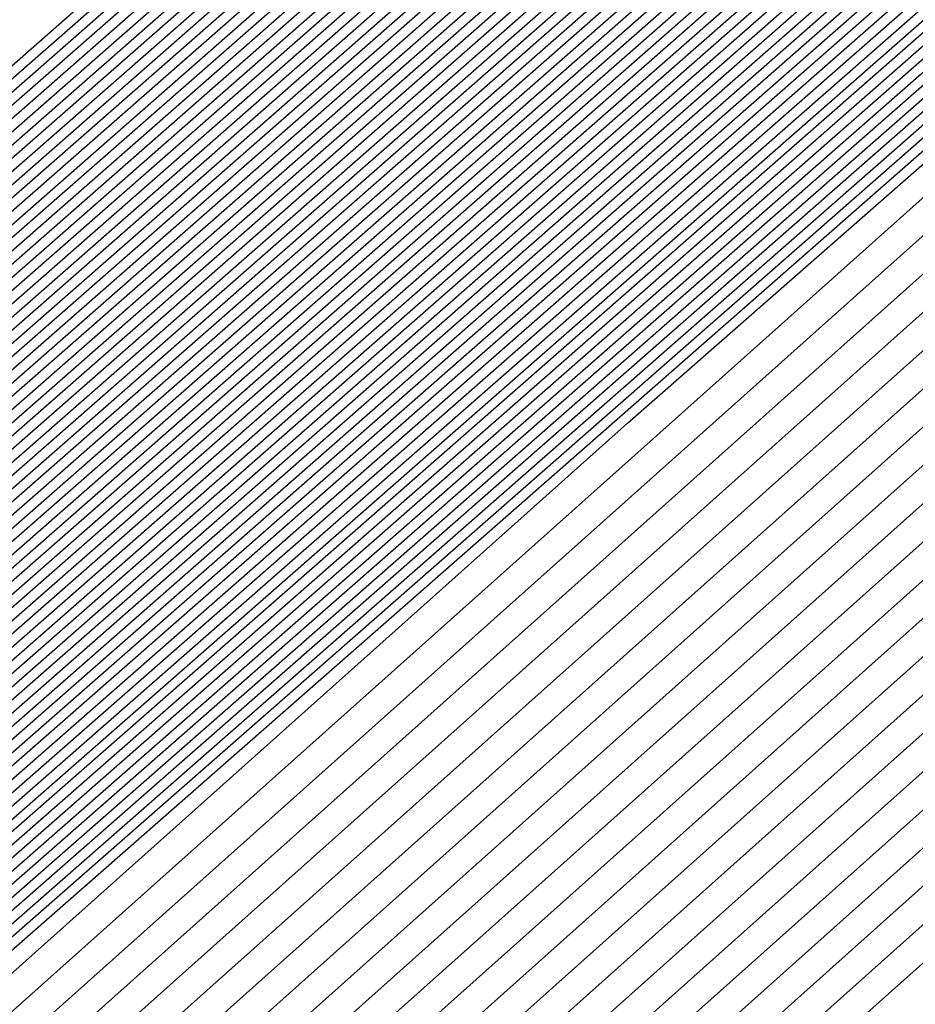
# Model space of a CAD drawing. Extents: x 3249832 to 3255657, y 13789405 to 13793316.
# Tile 916 of 1056: x 3253211.2567 to 3253211.3234, y 13791259.9511 to 13791260.0244. Entities that reach past the tile are written whole.
import ezdxf

# ---------------------------------------------------------------- set-up
doc = ezdxf.new("R2010")
doc.units = 0
doc.header["$LTSCALE"] = 100
doc.header["$MEASUREMENT"] = 0
for name, color, linetype in [('GRATIO_03231_CON', 1, 'CONTINUOUS'), ('GRATIO_0323_ICON', 1, 'CONTINUOUS'), ('TARGETS_EAST', 7, 'CONTINUOUS')]:
    doc.layers.add(name, color=color, linetype=linetype)

# ---------------------------------------------------------------- blocks, each defined once
blk = doc.blocks.new('Gratio_032316_contours')
at = {"layer": 'GRATIO_03231_CON', "color": 5, "linetype": 'Continuous', "flags": 128}
for points in [[(3253196.577061, 13791247.036147), (3253203.471051, 13791253.193803), (3253218.759506, 13791266.601258), (3253234.069714, 13791279.984133), (3253242.887716, 13791287.686623), (3253246.134624, 13791290.527313), (3253246.590308, 13791290.943375), (3253246.980833, 13791291.325315), (3253249.817023, 13791293.876967), (3253257.555891, 13791300.755497), (3253271.430682, 13791313.032305), (3253287.77957, 13791327.435736), (3253301.716954, 13791339.608371)], [(3253196.710569, 13791247.152543), (3253203.58621, 13791253.293811), (3253218.83398, 13791266.665582), (3253234.103448, 13791280.012829), (3253242.898008, 13791287.694797), (3253246.136358, 13791290.527838), (3253246.591022, 13791290.942579), (3253246.974128, 13791291.317211), (3253249.756224, 13791293.820178), (3253257.347461, 13791300.567486), (3253270.957567, 13791312.610093), (3253286.994572, 13791326.738755), (3253300.666077, 13791338.679176)], [(3253196.844077, 13791247.26894), (3253203.701371, 13791253.393818), (3253218.908454, 13791266.729905), (3253234.137183, 13791280.041526), (3253242.9083, 13791287.702971), (3253246.138093, 13791290.528363), (3253246.591735, 13791290.941783), (3253246.967422, 13791291.309107), (3253249.695424, 13791293.763388), (3253257.139032, 13791300.379476), (3253270.484453, 13791312.187881), (3253286.209573, 13791326.041774), (3253299.615201, 13791337.749981)], [(3253197.111093, 13791247.501735), (3253203.931691, 13791253.593836), (3253219.057401, 13791266.858547), (3253234.204654, 13791280.09892), (3253242.928884, 13791287.71932), (3253246.141561, 13791290.529414), (3253246.593162, 13791290.940191), (3253246.954011, 13791291.292898), (3253249.573825, 13791293.649809), (3253256.722172, 13791300.003456), (3253269.538223, 13791311.34346), (3253284.63958, 13791324.647813), (3253297.513447, 13791335.891592)], [(3253197.244601, 13791247.618131), (3253204.046851, 13791253.693843), (3253219.131875, 13791266.92287), (3253234.238388, 13791280.127617), (3253242.939176, 13791287.727494), (3253246.143296, 13791290.529939), (3253246.593875, 13791290.939395), (3253246.947305, 13791291.284794), (3253249.513026, 13791293.59302), (3253256.513742, 13791299.815445), (3253269.065109, 13791310.92125), (3253283.854581, 13791323.950833), (3253296.46257, 13791334.962398)], [(3253197.378109, 13791247.734529), (3253204.162012, 13791253.793851), (3253219.206348, 13791266.987193), (3253234.272124, 13791280.156313), (3253242.949468, 13791287.735668), (3253246.14503, 13791290.530465), (3253246.594589, 13791290.9386), (3253246.940599, 13791291.27669), (3253249.452226, 13791293.53623), (3253256.305312, 13791299.627435), (3253268.591994, 13791310.499038), (3253283.069583, 13791323.253852), (3253295.411694, 13791334.033204)], [(3253197.511617, 13791247.850926), (3253204.277171, 13791253.893859), (3253219.280822, 13791267.051512), (3253234.305859, 13791280.18501), (3253242.95976, 13791287.743843), (3253246.146765, 13791290.53099), (3253246.595302, 13791290.937804), (3253246.933893, 13791291.268586), (3253249.391427, 13791293.479441), (3253256.096882, 13791299.439425), (3253268.118879, 13791310.076826), (3253282.284588, 13791322.55687), (3253294.360818, 13791333.104009)], [(3253197.778633, 13791248.083719), (3253204.507492, 13791254.093876), (3253219.429769, 13791267.180159), (3253234.373329, 13791280.242404), (3253242.980343, 13791287.760191), (3253246.150233, 13791290.532041), (3253246.596729, 13791290.936212), (3253246.920482, 13791291.252377), (3253249.269828, 13791293.365862), (3253255.680023, 13791299.063404), (3253267.172648, 13791309.232405), (3253280.714591, 13791321.162909), (3253292.259064, 13791331.24562), (3253298.86322, 13791336.863506)], [(3253197.912141, 13791248.200117), (3253204.622651, 13791254.193883), (3253219.504243, 13791267.244478), (3253234.407064, 13791280.271101), (3253242.990635, 13791287.768365), (3253246.151968, 13791290.532566), (3253246.597442, 13791290.935416), (3253246.913776, 13791291.244273), (3253249.209028, 13791293.309072), (3253255.471593, 13791298.875394), (3253266.699533, 13791308.810193), (3253279.929596, 13791320.465926), (3253291.208188, 13791330.316426), (3253297.66843, 13791335.812021)], [(3253198.045649, 13791248.316514), (3253204.737812, 13791254.293891), (3253219.578716, 13791267.308801), (3253234.440798, 13791280.299798), (3253243.000927, 13791287.77654), (3253246.153702, 13791290.533091), (3253246.598156, 13791290.93462), (3253246.907071, 13791291.236168), (3253249.148229, 13791293.252283), (3253255.263163, 13791298.687384), (3253266.226419, 13791308.387983), (3253279.144597, 13791319.768946), (3253290.157311, 13791329.387232), (3253296.473639, 13791334.760535)], [(3253198.179157, 13791248.43291), (3253204.852971, 13791254.393901), (3253219.65319, 13791267.373124), (3253234.474533, 13791280.328495), (3253243.011219, 13791287.784714), (3253246.155437, 13791290.533616), (3253246.598869, 13791290.933824), (3253246.900365, 13791291.228064), (3253249.087429, 13791293.195493), (3253255.054733, 13791298.499374), (3253265.753304, 13791307.965772), (3253278.359599, 13791319.071965), (3253289.106434, 13791328.458038), (3253295.27885, 13791333.70905)], [(3253198.446173, 13791248.665705), (3253205.083292, 13791254.593916), (3253219.802137, 13791267.501766), (3253234.542003, 13791280.385889), (3253243.031803, 13791287.801062), (3253246.158905, 13791290.534667), (3253246.600296, 13791290.932232), (3253246.886954, 13791291.211856), (3253248.96583, 13791293.081914), (3253254.637874, 13791298.123353), (3253264.807075, 13791307.12135), (3253276.789604, 13791317.678004), (3253287.004681, 13791326.599649), (3253292.889269, 13791331.606079), (3253295.951331, 13791334.070942)], [(3253198.579681, 13791248.782102), (3253205.198453, 13791254.693924), (3253219.876611, 13791267.566089), (3253234.575738, 13791280.414585), (3253243.042095, 13791287.809237), (3253246.16064, 13791290.535192), (3253246.60101, 13791290.931436), (3253246.880248, 13791291.203751), (3253248.905031, 13791293.025125), (3253254.429444, 13791297.935343), (3253264.33396, 13791306.699138), (3253276.004607, 13791316.981023), (3253285.953804, 13791325.670454), (3253291.694479, 13791330.554594), (3253294.7416, 13791333.011419)], [(3253198.713189, 13791248.898498), (3253205.313612, 13791254.793933), (3253219.951085, 13791267.630412), (3253234.609474, 13791280.443283), (3253243.052387, 13791287.817411), (3253246.162374, 13791290.535718), (3253246.601723, 13791290.93064), (3253246.873542, 13791291.195647), (3253248.844232, 13791292.968335), (3253254.221014, 13791297.747333), (3253263.860844, 13791306.276928), (3253275.21961, 13791316.284043), (3253284.902928, 13791324.74126), (3253290.499689, 13791329.503109), (3253293.53187, 13791331.951897)], [(3253198.846697, 13791249.014895), (3253205.428774, 13791254.893941), (3253220.025558, 13791267.694732), (3253234.643209, 13791280.47198), (3253243.062679, 13791287.825585), (3253246.164109, 13791290.536243), (3253246.602436, 13791290.929844), (3253246.866836, 13791291.187543), (3253248.783432, 13791292.911546), (3253254.012584, 13791297.559322), (3253263.387729, 13791305.854716), (3253274.434612, 13791315.58706), (3253283.852051, 13791323.812065), (3253289.304899, 13791328.451623), (3253292.322139, 13791330.892375), (3253295.398785, 13791333.387147)], [(3253199.113713, 13791249.247691), (3253205.659094, 13791255.093956), (3253220.174506, 13791267.823378), (3253234.710679, 13791280.529373), (3253243.083262, 13791287.841934), (3253246.167577, 13791290.537293), (3253246.603863, 13791290.928252), (3253246.853425, 13791291.171334), (3253248.661833, 13791292.797967), (3253253.595725, 13791297.183302), (3253262.4415, 13791305.010294), (3253272.864616, 13791314.193099), (3253281.750298, 13791321.953677), (3253286.915319, 13791326.348653), (3253289.902678, 13791328.77333), (3253293.186926, 13791331.457682)], [(3253199.247221, 13791249.364086), (3253205.774253, 13791255.193966), (3253220.248979, 13791267.887697), (3253234.744414, 13791280.558071), (3253243.093554, 13791287.850108), (3253246.169312, 13791290.537819), (3253246.604577, 13791290.927456), (3253246.846719, 13791291.16323), (3253248.601034, 13791292.741177), (3253253.387295, 13791296.995292), (3253261.968385, 13791304.588083), (3253272.07962, 13791313.496119), (3253280.699421, 13791321.024482), (3253285.720529, 13791325.297167), (3253288.692948, 13791327.713808), (3253292.080997, 13791330.492949), (3253297.619173, 13791335.1971)], [(3253199.380729, 13791249.480484), (3253205.889415, 13791255.293974), (3253220.323453, 13791267.95202), (3253234.778148, 13791280.586767), (3253243.103846, 13791287.858282), (3253246.171046, 13791290.538344), (3253246.60529, 13791290.92666), (3253246.840014, 13791291.155126), (3253248.540234, 13791292.684388), (3253253.178865, 13791296.807282), (3253261.495269, 13791304.165872), (3253271.294621, 13791312.799138), (3253279.648544, 13791320.095288), (3253284.525739, 13791324.245682), (3253287.483217, 13791326.654286), (3253290.975067, 13791329.528217), (3253296.715246, 13791334.410219)], [(3253199.514237, 13791249.596881), (3253206.004574, 13791255.393981), (3253220.397926, 13791268.016343), (3253234.811884, 13791280.615464), (3253243.114138, 13791287.866456), (3253246.172781, 13791290.538869), (3253246.606003, 13791290.925864), (3253246.833308, 13791291.147021), (3253248.479435, 13791292.627598), (3253252.970435, 13791296.619271), (3253261.022155, 13791303.743661), (3253270.509624, 13791312.102158), (3253278.597668, 13791319.166094), (3253283.330949, 13791323.194197), (3253286.273487, 13791325.594763), (3253289.869138, 13791328.563484), (3253295.81132, 13791333.62334)], [(3253199.781252, 13791249.829674), (3253206.234894, 13791255.593998), (3253220.546874, 13791268.144986), (3253234.879353, 13791280.672858), (3253243.134722, 13791287.882805), (3253246.176249, 13791290.53992), (3253246.60743, 13791290.924272), (3253246.819896, 13791291.130813), (3253248.357836, 13791292.514019), (3253252.553575, 13791296.243251), (3253260.075926, 13791302.899239), (3253268.939629, 13791310.708195), (3253276.495915, 13791317.307705), (3253280.941369, 13791321.091226), (3253283.854026, 13791323.475719), (3253287.657279, 13791326.63402), (3253294.003467, 13791332.049579)], [(3253199.91476, 13791249.946072), (3253206.350054, 13791255.694006), (3253220.621347, 13791268.209309), (3253234.913089, 13791280.701555), (3253243.145014, 13791287.890979), (3253246.177984, 13791290.540445), (3253246.608144, 13791290.923477), (3253246.813191, 13791291.122709), (3253248.297036, 13791292.45723), (3253252.345146, 13791296.055241), (3253259.60281, 13791302.477028), (3253268.154633, 13791310.011214), (3253275.445038, 13791316.37851), (3253279.746579, 13791320.03974), (3253282.644295, 13791322.416197), (3253286.55135, 13791325.669287), (3253293.099541, 13791331.2627), (3253300.795214, 13791337.869235)], [(3253200.048268, 13791250.062469), (3253206.465215, 13791255.794014), (3253220.695821, 13791268.273632), (3253234.946824, 13791280.730252), (3253243.155306, 13791287.899153), (3253246.179718, 13791290.540971), (3253246.608857, 13791290.922681), (3253246.806485, 13791291.114604), (3253248.236237, 13791292.40044), (3253252.136716, 13791295.86723), (3253259.129695, 13791302.054816), (3253267.369634, 13791309.314234), (3253274.394161, 13791315.449316), (3253278.551789, 13791318.988255), (3253281.434565, 13791321.356674), (3253285.44542, 13791324.704555), (3253292.195614, 13791330.475819), (3253300.12972, 13791337.290156)], [(3253200.181776, 13791250.178867), (3253206.580374, 13791255.894021), (3253220.770295, 13791268.337951), (3253234.980558, 13791280.758949), (3253243.165597, 13791287.907327), (3253246.181453, 13791290.541496), (3253246.609571, 13791290.921885), (3253246.799779, 13791291.1065), (3253248.175437, 13791292.34365), (3253251.928286, 13791295.67922), (3253258.656581, 13791301.632605), (3253266.584637, 13791308.617253), (3253273.343284, 13791314.520121), (3253277.356999, 13791317.93677), (3253280.224834, 13791320.297152), (3253284.339491, 13791323.739822), (3253291.291688, 13791329.688939), (3253299.464229, 13791336.711079)], [(3253200.448792, 13791250.41166), (3253206.810695, 13791256.094039), (3253220.919242, 13791268.466597), (3253235.048029, 13791280.816343), (3253243.186181, 13791287.923676), (3253246.184922, 13791290.542546), (3253246.610997, 13791290.920293), (3253246.786368, 13791291.090291), (3253248.053838, 13791292.230072), (3253251.511426, 13791295.3032), (3253257.71035, 13791300.788183), (3253265.014642, 13791307.223292), (3253271.241531, 13791312.661733), (3253274.967419, 13791315.833799), (3253277.805373, 13791318.178108), (3253282.127631, 13791321.810358), (3253289.483835, 13791328.115179), (3253298.133244, 13791335.552923)], [(3253200.5823, 13791250.528057), (3253206.925856, 13791256.194046), (3253220.993715, 13791268.530917), (3253235.081764, 13791280.845039), (3253243.196473, 13791287.93185), (3253246.186656, 13791290.543072), (3253246.611711, 13791290.919497), (3253246.779662, 13791291.082187), (3253247.993039, 13791292.173282), (3253251.302996, 13791295.11519), (3253257.237236, 13791300.365972), (3253264.229644, 13791306.52631), (3253270.190655, 13791311.732538), (3253273.772629, 13791314.782314), (3253276.595643, 13791317.118585), (3253281.021702, 13791320.845625), (3253288.579908, 13791327.328299), (3253297.467752, 13791334.973846)], [(3253200.715808, 13791250.644455), (3253207.041015, 13791256.294056), (3253221.068189, 13791268.59524), (3253235.115498, 13791280.873737), (3253243.206765, 13791287.940024), (3253246.18839, 13791290.543597), (3253246.612424, 13791290.918701), (3253246.772956, 13791291.074083), (3253247.93224, 13791292.116492), (3253251.094567, 13791294.927179), (3253256.764121, 13791299.943761), (3253263.444647, 13791305.82933), (3253269.139778, 13791310.803344), (3253272.577839, 13791313.730828), (3253275.385912, 13791316.059063), (3253279.915773, 13791319.880893), (3253287.675982, 13791326.541418), (3253296.802261, 13791334.394769)], [(3253200.849316, 13791250.760851), (3253207.156176, 13791256.394064), (3253221.142663, 13791268.659563), (3253235.149234, 13791280.902434), (3253243.217057, 13791287.948199), (3253246.190125, 13791290.544122), (3253246.613138, 13791290.917905), (3253246.766251, 13791291.065979), (3253247.87144, 13791292.059703), (3253250.886137, 13791294.739169), (3253256.291006, 13791299.52155), (3253262.659648, 13791305.132348), (3253268.088901, 13791309.87415), (3253271.383048, 13791312.679343), (3253274.176182, 13791314.999541), (3253278.809843, 13791318.91616), (3253286.772056, 13791325.754539), (3253296.136767, 13791333.81569)], [(3253201.116332, 13791250.993646), (3253207.386497, 13791256.594079), (3253221.29161, 13791268.788205), (3253235.216703, 13791280.959827), (3253243.237641, 13791287.964547), (3253246.193594, 13791290.545173), (3253246.614564, 13791290.916313), (3253246.752839, 13791291.04977), (3253247.749841, 13791291.946124), (3253250.469277, 13791294.363148), (3253255.344776, 13791298.677128), (3253261.089654, 13791303.738387), (3253265.987148, 13791308.015761), (3253268.993468, 13791310.576372), (3253271.756721, 13791312.880496), (3253276.597984, 13791316.986696), (3253284.964203, 13791324.180778), (3253294.805784, 13791332.657536)], [(3253201.24984, 13791251.110043), (3253207.501656, 13791256.694088), (3253221.366084, 13791268.852528), (3253235.250439, 13791280.988525), (3253243.247933, 13791287.972721), (3253246.195328, 13791290.545698), (3253246.615278, 13791290.915517), (3253246.746134, 13791291.041666), (3253247.689042, 13791291.889334), (3253250.260847, 13791294.175138), (3253254.871662, 13791298.254917), (3253260.304656, 13791303.041406), (3253264.936271, 13791307.086566), (3253267.798678, 13791309.524887), (3253270.54699, 13791311.820974), (3253275.492055, 13791316.021963), (3253284.060277, 13791323.393899), (3253294.140291, 13791332.078457)], [(3253201.383348, 13791251.226439), (3253207.616817, 13791256.794096), (3253221.440557, 13791268.916851), (3253235.284174, 13791281.017221), (3253243.258224, 13791287.980896), (3253246.197062, 13791290.546223), (3253246.615991, 13791290.914721), (3253246.739428, 13791291.033562), (3253247.628242, 13791291.832545), (3253250.052417, 13791293.987128), (3253254.398546, 13791297.832706), (3253259.519659, 13791302.344425), (3253263.885395, 13791306.157372), (3253266.603888, 13791308.473402), (3253269.33726, 13791310.761452), (3253274.386125, 13791315.057231), (3253283.156349, 13791322.607018), (3253293.474799, 13791331.49938)], [(3253201.516856, 13791251.342836), (3253207.731977, 13791256.894104), (3253221.515031, 13791268.98117), (3253235.317908, 13791281.045918), (3253243.268516, 13791287.98907), (3253246.198797, 13791290.546749), (3253246.616705, 13791290.913925), (3253246.732722, 13791291.025457), (3253247.567443, 13791291.775755), (3253249.843988, 13791293.799118), (3253253.925432, 13791297.410495), (3253258.734661, 13791301.647445), (3253262.834518, 13791305.228178), (3253265.409098, 13791307.421916), (3253268.127529, 13791309.701929), (3253273.280196, 13791314.092498), (3253282.252423, 13791321.820138), (3253292.809306, 13791330.920303), (3253301.810882, 13791338.630682)], [(3253201.783872, 13791251.575631), (3253207.962297, 13791257.094121), (3253221.663978, 13791269.109817), (3253235.385379, 13791281.103312), (3253243.2891, 13791288.005418), (3253246.202266, 13791290.547799), (3253246.618132, 13791290.912333), (3253246.719311, 13791291.009249), (3253247.445844, 13791291.662176), (3253249.427128, 13791293.423097), (3253252.979202, 13791296.566073), (3253257.164667, 13791300.253483), (3253260.732765, 13791303.369789), (3253263.019518, 13791305.318945), (3253265.708069, 13791307.582885), (3253271.068337, 13791312.163033), (3253280.44457, 13791320.246378), (3253291.478323, 13791329.762148), (3253300.885471, 13791337.825133)], [(3253201.91738, 13791251.692027), (3253208.077456, 13791257.194129), (3253221.738452, 13791269.174136), (3253235.419113, 13791281.132009), (3253243.299392, 13791288.013593), (3253246.204, 13791290.548325), (3253246.618845, 13791290.911537), (3253246.712605, 13791291.001144), (3253247.385044, 13791291.605387), (3253249.218698, 13791293.235087), (3253252.506087, 13791296.143862), (3253256.379669, 13791299.556502), (3253259.681888, 13791302.440594), (3253261.824728, 13791304.26746), (3253264.498338, 13791306.523363), (3253269.962407, 13791311.198301), (3253279.540643, 13791319.459498), (3253290.812829, 13791329.183071), (3253300.422766, 13791337.422359)], [(3253202.050886, 13791251.808424), (3253208.192618, 13791257.294136), (3253221.812925, 13791269.238459), (3253235.452849, 13791281.160706), (3253243.309684, 13791288.021767), (3253246.205734, 13791290.54885), (3253246.619558, 13791290.910741), (3253246.705899, 13791290.99304), (3253247.324245, 13791291.548597), (3253249.010269, 13791293.047077), (3253252.032972, 13791295.72165), (3253255.594672, 13791298.859521), (3253258.631011, 13791301.5114), (3253260.629938, 13791303.215975), (3253263.288608, 13791305.46384), (3253268.856478, 13791310.233569), (3253278.636718, 13791318.672617), (3253290.147338, 13791328.603992), (3253299.96006, 13791337.019585)], [(3253222.189727, 13791268.956195), (3253208.471011, 13791257.206985), (3253202.184394, 13791251.924823), (3253202.184394, 13791251.924822), (3253208.307777, 13791257.394144), (3253221.887399, 13791269.302782)], [(3253222.336854, 13791269.086923), (3253208.700353, 13791257.408126), (3253202.451409, 13791252.157615), (3253202.45141, 13791252.157615), (3253208.538097, 13791257.594161), (3253222.036346, 13791269.431424)], [(3253222.410417, 13791269.152286), (3253208.815023, 13791257.508695), (3253202.584921, 13791252.274011), (3253202.584918, 13791252.274013), (3253208.653258, 13791257.694169), (3253222.11082, 13791269.495747)], [(3253222.483981, 13791269.217651), (3253208.92969, 13791257.609264), (3253202.718428, 13791252.390411), (3253202.718426, 13791252.39041), (3253208.768418, 13791257.794177), (3253222.185294, 13791269.560071)], [(3253222.557544, 13791269.283014), (3253209.044361, 13791257.709832), (3253202.851936, 13791252.506807), (3253202.851934, 13791252.506806), (3253208.883579, 13791257.894186), (3253222.259767, 13791269.62439)], [(3253222.704671, 13791269.413741), (3253209.273702, 13791257.91097), (3253203.118951, 13791252.739602), (3253203.11895, 13791252.739601), (3253209.113899, 13791258.094202), (3253222.408715, 13791269.753036)], [(3253222.778233, 13791269.479104), (3253209.388373, 13791258.011542), (3253203.252459, 13791252.855998), (3253203.252458, 13791252.855998), (3253209.229059, 13791258.194209), (3253222.483188, 13791269.817355)], [(3253222.851796, 13791269.544469), (3253209.503043, 13791258.112111), (3253203.385966, 13791252.972394), (3253203.385966, 13791252.972394), (3253209.34422, 13791258.294219), (3253222.557662, 13791269.881678)], [(3253222.92536, 13791269.609832), (3253209.617714, 13791258.21268), (3253203.519474, 13791253.08879), (3253203.519474, 13791253.088791), (3253209.459379, 13791258.394226), (3253222.632135, 13791269.946001)], [(3253294.555932, 13791331.784818), (3253282.651333, 13791321.302735), (3253268.603203, 13791309.014447), (3253256.633797, 13791298.600272), (3253249.913733, 13791292.816087), (3253247.407106, 13791290.719974), (3253247.026376, 13791290.445568), (3253246.628672, 13791290.097267), (3253243.849802, 13791287.662521), (3253236.270245, 13791281.099544), (3253223.072487, 13791269.740559), (3253209.847055, 13791258.413819), (3253203.786489, 13791253.321586), (3253203.78649, 13791253.321586), (3253209.689707, 13791258.594234), (3253222.78114, 13791270.074575), (3253235.891608, 13791281.53353), (3253243.79641, 13791288.432975), (3253249.048806, 13791292.998606), (3253256.146548, 13791299.147074), (3253268.135158, 13791309.529006), (3253282.251274, 13791321.730918), (3253294.279297, 13791332.073309)], [(3253294.303412, 13791331.566983), (3253282.46184, 13791321.140397), (3253268.488083, 13791308.917171), (3253256.582029, 13791298.558148), (3253249.897517, 13791292.804611), (3253247.40414, 13791290.719612), (3253247.02543, 13791290.446644), (3253246.629001, 13791290.099378), (3253243.858784, 13791287.672183), (3253236.302787, 13791281.129602), (3253223.14605, 13791269.805922), (3253209.961726, 13791258.514388), (3253203.919997, 13791253.437981), (3253203.919998, 13791253.437982), (3253209.804872, 13791258.694236), (3253222.855652, 13791270.138852), (3253235.925472, 13791281.562076), (3253243.805117, 13791288.439206), (3253249.036009, 13791292.985734), (3253256.097231, 13791299.102201), (3253268.022476, 13791309.42905), (3253282.06389, 13791321.566318), (3253294.028242, 13791331.853946)], [(3253294.050892, 13791331.349147), (3253282.272347, 13791320.978058), (3253268.372959, 13791308.819897), (3253256.53026, 13791298.516025), (3253249.8813, 13791292.793135), (3253247.401173, 13791290.719249), (3253247.024485, 13791290.447721), (3253246.629331, 13791290.101489), (3253243.867765, 13791287.681844), (3253236.335328, 13791281.15966), (3253223.219613, 13791269.871285), (3253210.076396, 13791258.614957), (3253204.053508, 13791253.554381), (3253204.053506, 13791253.554379), (3253209.920037, 13791258.79424), (3253222.930167, 13791270.20313), (3253235.959336, 13791281.590624), (3253243.813823, 13791288.445438), (3253249.023211, 13791292.972861), (3253256.047914, 13791299.057326), (3253267.909792, 13791309.329092), (3253281.876511, 13791321.401718), (3253293.777187, 13791331.634584)], [(3253293.798373, 13791331.131311), (3253282.082854, 13791320.815718), (3253268.257836, 13791308.722622), (3253256.478491, 13791298.473901), (3253249.865083, 13791292.781659), (3253247.398206, 13791290.718887), (3253247.023539, 13791290.448797), (3253246.629661, 13791290.1036), (3253243.876746, 13791287.691505), (3253236.367871, 13791281.189718), (3253223.293177, 13791269.93665), (3253210.191067, 13791258.715525), (3253204.187016, 13791253.670777), (3253204.187014, 13791253.670777), (3253210.035202, 13791258.894242), (3253223.004679, 13791270.267407), (3253235.993201, 13791281.619171), (3253243.82253, 13791288.45167), (3253249.010414, 13791292.959989), (3253255.998597, 13791299.012453), (3253267.79711, 13791309.229136), (3253281.689131, 13791321.237116), (3253293.526131, 13791331.41522)], [(3253281.703867, 13791320.491041), (3253268.027588, 13791308.528072), (3253256.374954, 13791298.389654), (3253249.83265, 13791292.758707), (3253247.392273, 13791290.718163), (3253247.021649, 13791290.45095), (3253246.63032, 13791290.107823), (3253243.894709, 13791287.710827), (3253236.432955, 13791281.249833), (3253223.440304, 13791270.067378), (3253210.420408, 13791258.916665), (3253204.454031, 13791253.903573), (3253204.45403, 13791253.90357), (3253210.265496, 13791259.094286), (3253223.15342, 13791270.396274), (3253236.059978, 13791281.677323), (3253243.494674, 13791288.169109), (3253246.236293, 13791290.558915), (3253246.630942, 13791290.897916), (3253246.976878, 13791291.192818), (3253249.380962, 13791293.27243), (3253255.902209, 13791298.921086), (3253267.57241, 13791309.028745), (3253281.314456, 13791320.907856)], [(3253281.514374, 13791320.328701), (3253267.912464, 13791308.430798), (3253256.323186, 13791298.34753), (3253249.816433, 13791292.747232), (3253247.389307, 13791290.7178), (3253247.020703, 13791290.452026), (3253246.63065, 13791290.109934), (3253243.90369, 13791287.720489), (3253236.465497, 13791281.279891), (3253223.513867, 13791270.132741), (3253210.535079, 13791259.017233), (3253204.587539, 13791254.019969), (3253204.587538, 13791254.019968), (3253210.380657, 13791259.194295), (3253223.22789, 13791270.460601), (3253236.093697, 13791281.706031), (3253243.504926, 13791288.177315), (3253246.237927, 13791290.559532), (3253246.631434, 13791290.897348), (3253246.975681, 13791291.190435), (3253249.366914, 13791293.25849), (3253255.852885, 13791298.876217), (3253267.459724, 13791308.928789), (3253281.127076, 13791320.743256)], [(3253281.324881, 13791320.166363), (3253267.797344, 13791308.333522), (3253256.271417, 13791298.305406), (3253249.800217, 13791292.735756), (3253247.38634, 13791290.717438), (3253247.019758, 13791290.453103), (3253246.630979, 13791290.112045), (3253243.912671, 13791287.73015), (3253236.498039, 13791281.309949), (3253223.587429, 13791270.198103), (3253210.64975, 13791259.117804), (3253204.721046, 13791254.136365), (3253204.721046, 13791254.136365), (3253210.495817, 13791259.294303), (3253223.302356, 13791270.524924), (3253236.127417, 13791281.734739), (3253243.515178, 13791288.185521), (3253246.239562, 13791290.56015), (3253246.631926, 13791290.896781), (3253246.974483, 13791291.188052), (3253249.352866, 13791293.24455), (3253255.803561, 13791298.831348), (3253267.347038, 13791308.828835), (3253280.939697, 13791320.578654)], [(3253281.135387, 13791320.004024), (3253267.68222, 13791308.236247), (3253256.219649, 13791298.263283), (3253249.784, 13791292.72428), (3253247.383374, 13791290.717076), (3253247.018812, 13791290.454179), (3253246.631309, 13791290.114156), (3253243.921652, 13791287.739811), (3253236.530581, 13791281.340006), (3253223.660992, 13791270.263468), (3253210.76442, 13791259.218373), (3253204.854554, 13791254.25276), (3253204.854554, 13791254.252763), (3253210.610976, 13791259.394313), (3253223.376826, 13791270.589251), (3253236.161137, 13791281.763447), (3253243.52543, 13791288.193726), (3253246.241196, 13791290.560768), (3253246.632418, 13791290.896213), (3253246.973286, 13791291.185668), (3253249.338818, 13791293.230609), (3253255.754237, 13791298.786479), (3253267.234354, 13791308.728879), (3253280.752313, 13791320.414054)], [(3253267.451973, 13791308.041697), (3253256.116111, 13791298.179035), (3253249.751567, 13791292.701328), (3253247.377441, 13791290.716351), (3253247.016922, 13791290.456332), (3253246.631968, 13791290.118378), (3253243.939615, 13791287.759133), (3253236.595665, 13791281.400121), (3253223.808119, 13791270.394196), (3253210.993761, 13791259.419512), (3253205.121569, 13791254.485556), (3253205.12157, 13791254.485556), (3253210.841294, 13791259.59433), (3253223.525766, 13791270.717901), (3253236.228576, 13791281.820863), (3253243.545933, 13791288.210138), (3253246.244464, 13791290.562004), (3253246.633402, 13791290.895078), (3253246.970892, 13791291.180901), (3253249.310721, 13791293.202729), (3253255.655588, 13791298.696741), (3253267.008982, 13791308.528971)], [(3253267.336849, 13791307.944423), (3253256.064342, 13791298.136912), (3253249.73535, 13791292.689852), (3253247.374474, 13791290.715989), (3253247.015976, 13791290.457408), (3253246.632298, 13791290.120489), (3253243.948596, 13791287.768794), (3253236.628207, 13791281.430179), (3253223.881683, 13791270.459559), (3253211.108432, 13791259.520081), (3253205.255077, 13791254.601952), (3253205.255078, 13791254.601953), (3253210.956454, 13791259.694338), (3253223.600232, 13791270.782228), (3253236.262295, 13791281.84957), (3253243.556185, 13791288.218343), (3253246.246098, 13791290.562622), (3253246.633894, 13791290.89451), (3253246.969694, 13791291.178518), (3253249.296673, 13791293.188789), (3253255.606265, 13791298.651872), (3253266.896298, 13791308.429015)], [(3253267.221725, 13791307.847149), (3253256.012575, 13791298.094788), (3253249.719134, 13791292.678376), (3253247.371507, 13791290.715627), (3253247.015031, 13791290.458484), (3253246.632628, 13791290.1226), (3253243.957577, 13791287.778456), (3253236.66075, 13791281.460237), (3253223.955246, 13791270.524922), (3253211.223103, 13791259.62065), (3253205.388584, 13791254.718352), (3253205.388586, 13791254.718351), (3253211.071615, 13791259.794345), (3253223.674701, 13791270.846551), (3253236.296016, 13791281.878279), (3253243.566437, 13791288.226549), (3253246.247732, 13791290.56324), (3253246.634385, 13791290.893942), (3253246.968497, 13791291.176134), (3253249.282624, 13791293.174848), (3253255.55694, 13791298.607003), (3253266.783612, 13791308.329061)], [(3253267.106605, 13791307.749872), (3253255.960806, 13791298.052664), (3253249.702917, 13791292.6669), (3253247.368541, 13791290.715265), (3253247.014086, 13791290.459561), (3253246.632957, 13791290.124712), (3253243.966559, 13791287.788117), (3253236.693292, 13791281.490295), (3253224.02881, 13791270.590287), (3253211.337773, 13791259.72122), (3253205.522092, 13791254.834748), (3253205.522094, 13791254.834746), (3253211.186774, 13791259.894355), (3253223.749171, 13791270.910878), (3253236.329735, 13791281.906987), (3253243.576689, 13791288.234755), (3253246.249366, 13791290.563858), (3253246.634877, 13791290.893375), (3253246.9673, 13791291.173751), (3253249.268576, 13791293.160908), (3253255.507616, 13791298.562134), (3253266.670926, 13791308.229105)], [(3253266.876357, 13791307.555324), (3253255.857268, 13791297.968417), (3253249.670483, 13791292.643948), (3253247.362608, 13791290.71454), (3253247.012195, 13791290.461714), (3253246.633616, 13791290.128934), (3253243.984521, 13791287.807439), (3253236.758376, 13791281.55041), (3253224.175936, 13791270.721014), (3253211.567115, 13791259.922358), (3253205.789111, 13791255.067539), (3253205.78911, 13791255.067541), (3253211.417093, 13791260.094372), (3253223.898111, 13791271.039528), (3253236.397174, 13791281.964402), (3253243.597192, 13791288.251166), (3253246.252634, 13791290.565094), (3253246.635861, 13791290.892239), (3253246.964905, 13791291.168984), (3253249.240479, 13791293.133027), (3253255.408968, 13791298.472396), (3253266.445556, 13791308.029197)], [(3253266.761233, 13791307.458048), (3253255.8055, 13791297.926293), (3253249.654267, 13791292.632473), (3253247.359641, 13791290.714178), (3253247.011249, 13791290.46279), (3253246.633946, 13791290.131045), (3253243.993502, 13791287.8171), (3253236.790918, 13791281.580467), (3253224.2495, 13791270.786377), (3253211.681785, 13791260.022928), (3253205.922618, 13791255.183939), (3253205.922618, 13791255.183939), (3253211.532252, 13791260.19438), (3253223.972577, 13791271.103855), (3253236.430893, 13791281.993111), (3253243.607444, 13791288.259371), (3253246.254268, 13791290.565712), (3253246.636353, 13791290.891671), (3253246.963708, 13791291.166601), (3253249.226431, 13791293.119087), (3253255.359643, 13791298.427527), (3253266.33287, 13791307.929241)], [(3253266.64611, 13791307.360774), (3253255.753731, 13791297.884169), (3253249.63805, 13791292.620997), (3253247.356675, 13791290.713816), (3253247.010304, 13791290.463866), (3253246.634276, 13791290.133156), (3253244.002484, 13791287.826761), (3253236.82346, 13791281.610525), (3253224.323063, 13791270.85174), (3253211.796456, 13791260.123497), (3253206.056126, 13791255.300335), (3253206.056126, 13791255.300335), (3253211.647411, 13791260.294389), (3253224.047047, 13791271.168178), (3253236.464614, 13791282.021819), (3253243.617696, 13791288.267577), (3253246.255902, 13791290.566329), (3253246.636845, 13791290.891104), (3253246.962511, 13791291.164217), (3253249.212383, 13791293.105147), (3253255.310319, 13791298.382658), (3253266.220186, 13791307.829287)], [(3253266.530986, 13791307.263499), (3253255.701962, 13791297.842046), (3253249.621834, 13791292.609521), (3253247.353708, 13791290.713453), (3253247.009359, 13791290.464943), (3253246.634605, 13791290.135267), (3253244.011465, 13791287.836423), (3253236.856002, 13791281.640583), (3253224.396627, 13791270.917105), (3253211.911126, 13791260.224066), (3253206.189634, 13791255.416731), (3253206.189634, 13791255.416732), (3253211.762573, 13791260.394397), (3253224.121517, 13791271.232505), (3253236.498333, 13791282.050527), (3253243.627948, 13791288.275783), (3253246.257536, 13791290.566947), (3253246.637337, 13791290.890536), (3253246.961314, 13791291.161834), (3253249.198335, 13791293.091206), (3253255.260994, 13791298.337789), (3253266.1075, 13791307.729333)], [(3253266.300742, 13791307.068949), (3253255.598426, 13791297.757798), (3253249.5894, 13791292.586569), (3253247.347775, 13791290.712729), (3253247.007468, 13791290.467095), (3253246.635265, 13791290.139489), (3253244.029427, 13791287.855745), (3253236.921086, 13791281.700698), (3253224.543752, 13791271.047831), (3253212.140468, 13791260.425205), (3253206.456649, 13791255.649527), (3253206.45665, 13791255.649527), (3253211.992891, 13791260.594414), (3253224.270456, 13791271.361155), (3253236.565772, 13791282.107943), (3253243.648451, 13791288.292194), (3253246.260804, 13791290.568183), (3253246.638321, 13791290.889401), (3253246.958919, 13791291.157067), (3253249.170238, 13791293.063326), (3253255.162346, 13791298.248051), (3253265.88213, 13791307.529423)], [(3253266.185618, 13791306.971675), (3253255.546657, 13791297.715675), (3253249.573183, 13791292.575093), (3253247.344808, 13791290.712367), (3253247.006522, 13791290.468172), (3253246.635594, 13791290.141601), (3253244.038409, 13791287.865406), (3253236.953628, 13791281.730756), (3253224.617315, 13791271.113195), (3253212.255138, 13791260.525774), (3253206.590156, 13791255.765923), (3253206.590158, 13791255.765923), (3253212.10805, 13791260.694424), (3253224.344922, 13791271.425478), (3253236.599492, 13791282.136651), (3253243.658703, 13791288.3004), (3253246.262438, 13791290.568801), (3253246.638812, 13791290.888833), (3253246.957722, 13791291.154684), (3253249.15619, 13791293.049385), (3253255.113022, 13791298.203182), (3253265.769445, 13791307.429467)], [(3253266.070494, 13791306.874399), (3253255.494888, 13791297.673551), (3253249.556967, 13791292.563617), (3253247.341842, 13791290.712004), (3253247.005577, 13791290.469248), (3253246.635924, 13791290.143712), (3253244.04739, 13791287.875067), (3253236.98617, 13791281.760814), (3253224.690879, 13791271.178558), (3253212.369809, 13791260.626345), (3253206.723664, 13791255.882318), (3253206.723666, 13791255.88232), (3253212.22321, 13791260.794431), (3253224.419392, 13791271.489805), (3253236.633212, 13791282.165358), (3253243.668955, 13791288.308605), (3253246.264072, 13791290.569419), (3253246.639304, 13791290.888265), (3253246.956524, 13791291.1523), (3253249.142141, 13791293.035445), (3253255.063697, 13791298.158313), (3253265.656759, 13791307.329513)], [(3253265.955372, 13791306.777124), (3253255.44312, 13791297.631427), (3253249.54075, 13791292.552141), (3253247.338875, 13791290.711642), (3253247.004632, 13791290.470325), (3253246.636254, 13791290.145823), (3253244.056371, 13791287.884728), (3253237.018712, 13791281.790872), (3253224.764442, 13791271.243923), (3253212.48448, 13791260.726913), (3253206.857172, 13791255.998718), (3253206.857174, 13791255.998718), (3253212.338369, 13791260.894441), (3253224.493862, 13791271.554128), (3253236.666931, 13791282.194066), (3253243.679207, 13791288.316811), (3253246.265706, 13791290.570037), (3253246.639796, 13791290.887697), (3253246.955327, 13791291.149917), (3253249.128093, 13791293.021505), (3253255.014373, 13791298.113444), (3253265.544075, 13791307.229559)], [(3253265.725125, 13791306.582574), (3253255.339583, 13791297.54718), (3253249.508317, 13791292.52919), (3253247.332942, 13791290.710918), (3253247.002741, 13791290.472477), (3253246.636913, 13791290.150045), (3253244.074334, 13791287.904051), (3253237.083796, 13791281.850986), (3253224.911569, 13791271.374649), (3253212.713817, 13791260.928053), (3253207.124191, 13791256.23151), (3253207.12419, 13791256.231511), (3253212.568689, 13791261.094458), (3253224.642801, 13791271.682782), (3253236.73437, 13791282.251483), (3253243.69971, 13791288.333222), (3253246.268975, 13791290.571273), (3253246.64078, 13791290.886562), (3253246.952933, 13791291.14515), (3253249.099997, 13791292.993624), (3253254.915725, 13791298.023706), (3253265.318703, 13791307.029649)], [(3253265.610003, 13791306.4853), (3253255.287814, 13791297.505056), (3253249.4921, 13791292.517714), (3253247.329976, 13791290.710555), (3253247.001795, 13791290.473554), (3253246.637243, 13791290.152156), (3253244.083315, 13791287.913712), (3253237.116338, 13791281.881044), (3253224.985132, 13791271.440014), (3253212.828488, 13791261.028621), (3253207.257698, 13791256.34791), (3253207.257698, 13791256.347908), (3253212.683849, 13791261.194466), (3253224.717267, 13791271.747105), (3253236.76809, 13791282.28019), (3253243.709962, 13791288.341428), (3253246.270609, 13791290.571891), (3253246.641272, 13791290.885994), (3253246.951735, 13791291.142767), (3253249.085948, 13791292.979684), (3253254.8664, 13791297.978837), (3253265.206019, 13791306.929695)], [(3253265.494879, 13791306.388026), (3253255.236046, 13791297.462932), (3253249.475884, 13791292.506238), (3253247.327009, 13791290.710193), (3253247.00085, 13791290.47463), (3253246.637572, 13791290.154267), (3253244.092296, 13791287.923373), (3253237.14888, 13791281.911102), (3253225.058696, 13791271.505377), (3253212.943158, 13791261.12919), (3253207.391206, 13791256.464306), (3253207.391205, 13791256.464306), (3253212.799008, 13791261.294475), (3253224.791737, 13791271.811432), (3253236.80181, 13791282.308898), (3253243.720214, 13791288.349633), (3253246.272243, 13791290.572509), (3253246.641764, 13791290.885427), (3253246.950538, 13791291.140383), (3253249.0719, 13791292.965744), (3253254.817076, 13791297.933968), (3253265.093333, 13791306.829739)], [(3253265.379755, 13791306.290749), (3253255.184277, 13791297.420809), (3253249.459667, 13791292.494762), (3253247.324043, 13791290.709831), (3253246.999905, 13791290.475706), (3253246.637902, 13791290.156378), (3253244.101277, 13791287.933034), (3253237.181422, 13791281.94116), (3253225.132259, 13791271.570741), (3253213.057829, 13791261.229761), (3253207.524713, 13791256.580702), (3253207.524713, 13791256.580701), (3253212.914167, 13791261.394483), (3253224.866207, 13791271.875755), (3253236.83553, 13791282.337607), (3253243.730466, 13791288.357839), (3253246.273877, 13791290.573126), (3253246.642256, 13791290.884859), (3253246.949341, 13791291.138), (3253249.057852, 13791292.951803), (3253254.767752, 13791297.889098), (3253264.980647, 13791306.729784)], [(3253265.149509, 13791306.096201), (3253255.08074, 13791297.336561), (3253249.427234, 13791292.47181), (3253247.31811, 13791290.709106), (3253246.998014, 13791290.477859), (3253246.638561, 13791290.160601), (3253244.11924, 13791287.952356), (3253237.246506, 13791282.001275), (3253225.279384, 13791271.701467), (3253213.28717, 13791261.430898), (3253207.791729, 13791256.813497), (3253207.791729, 13791256.813496), (3253213.144488, 13791261.5945), (3253225.015147, 13791272.004405), (3253236.902969, 13791282.395022), (3253243.750969, 13791288.37425), (3253246.277145, 13791290.574362), (3253246.643239, 13791290.883724), (3253246.946946, 13791291.133233), (3253249.029755, 13791292.923923), (3253254.669103, 13791297.799361), (3253264.755277, 13791306.529875)], [(3253265.034385, 13791305.998925), (3253255.028971, 13791297.294438), (3253249.411017, 13791292.460334), (3253247.315143, 13791290.708744), (3253246.997068, 13791290.478935), (3253246.638891, 13791290.162712), (3253244.128221, 13791287.962018), (3253237.279049, 13791282.031333), (3253225.352948, 13791271.766832), (3253213.401841, 13791261.531469), (3253207.925236, 13791256.929893), (3253207.925237, 13791256.929894), (3253213.259647, 13791261.694508), (3253225.089613, 13791272.068732), (3253236.936688, 13791282.42373), (3253243.761221, 13791288.382456), (3253246.278779, 13791290.57498), (3253246.643731, 13791290.883156), (3253246.945749, 13791291.130849), (3253249.015707, 13791292.909983), (3253254.619779, 13791297.754491), (3253264.642591, 13791306.42992)], [(3253264.919264, 13791305.901651), (3253254.977202, 13791297.252314), (3253249.3948, 13791292.448858), (3253247.312176, 13791290.708382), (3253246.996123, 13791290.480012), (3253246.639221, 13791290.164823), (3253244.137203, 13791287.971679), (3253237.311591, 13791282.06139), (3253225.426511, 13791271.832195), (3253213.516511, 13791261.632038), (3253208.058744, 13791257.046289), (3253208.058745, 13791257.04629), (3253213.374806, 13791261.794518), (3253225.164083, 13791272.133057), (3253236.970408, 13791282.452439), (3253243.771473, 13791288.390661), (3253246.280413, 13791290.575598), (3253246.644223, 13791290.882588), (3253246.944552, 13791291.128466), (3253249.001658, 13791292.896042), (3253254.570455, 13791297.709622), (3253264.529907, 13791306.329965)], [(3253264.80414, 13791305.804376), (3253254.925434, 13791297.21019), (3253249.378584, 13791292.437382), (3253247.30921, 13791290.70802), (3253246.995178, 13791290.481088), (3253246.63955, 13791290.166934), (3253244.146184, 13791287.98134), (3253237.344133, 13791282.091448), (3253225.500075, 13791271.89756), (3253213.631182, 13791261.732606), (3253208.192251, 13791257.162689), (3253208.192253, 13791257.162687), (3253213.489966, 13791261.894525), (3253225.238552, 13791272.197382), (3253237.004128, 13791282.481146), (3253243.781725, 13791288.398867), (3253246.282047, 13791290.576216), (3253246.644715, 13791290.88202), (3253246.943355, 13791291.126083), (3253248.98761, 13791292.882102), (3253254.521131, 13791297.664754), (3253264.417221, 13791306.230011)], [(3253264.573894, 13791305.609826), (3253254.821897, 13791297.125943), (3253249.34615, 13791292.414431), (3253247.303277, 13791290.707295), (3253246.993287, 13791290.483241), (3253246.640209, 13791290.171156), (3253244.164146, 13791288.000663), (3253237.409217, 13791282.151563), (3253225.647202, 13791272.028285), (3253213.860523, 13791261.933746), (3253208.459267, 13791257.395481), (3253208.459267, 13791257.395482), (3253213.720284, 13791262.094543), (3253225.387492, 13791272.326032), (3253237.071567, 13791282.538562), (3253243.802228, 13791288.415278), (3253246.285315, 13791290.577452), (3253246.645699, 13791290.880885), (3253246.94096, 13791291.121316), (3253248.959514, 13791292.854222), (3253254.422482, 13791297.575015), (3253264.191851, 13791306.030101)]]:
    blk.add_lwpolyline(points, dxfattribs=at)
at = {"layer": 'GRATIO_0323_ICON', "color": 7, "linetype": 'Continuous', "flags": 128}
for points in [[(3253196.977585, 13791247.385338), (3253203.81653, 13791253.493826), (3253218.982927, 13791266.794228), (3253234.170919, 13791280.070222), (3253242.918592, 13791287.711146), (3253246.139827, 13791290.528889), (3253246.592449, 13791290.940987), (3253246.960716, 13791291.301003), (3253249.634624, 13791293.706599), (3253256.930602, 13791300.191466), (3253270.011338, 13791311.765671), (3253285.424578, 13791325.344794), (3253298.564324, 13791336.820787)], [(3253197.645125, 13791247.967322), (3253204.392332, 13791253.993868), (3253219.355296, 13791267.115835), (3253234.339593, 13791280.213708), (3253242.970052, 13791287.752017), (3253246.148499, 13791290.531515), (3253246.596016, 13791290.937008), (3253246.927188, 13791291.260481), (3253249.330627, 13791293.422651), (3253255.888453, 13791299.251414), (3253267.645763, 13791309.654617), (3253281.499589, 13791321.859889), (3253293.30994, 13791332.174815)], [(3253198.312665, 13791248.549307), (3253204.968133, 13791254.493908), (3253219.727664, 13791267.437447), (3253234.508269, 13791280.357192), (3253243.021511, 13791287.792888), (3253246.157171, 13791290.534142), (3253246.599583, 13791290.933028), (3253246.893659, 13791291.21996), (3253249.02663, 13791293.138704), (3253254.846303, 13791298.311363), (3253265.28019, 13791307.54356), (3253277.574602, 13791318.374985), (3253288.055557, 13791327.528843), (3253294.084059, 13791332.657565)], [(3253198.980205, 13791249.131293), (3253205.543933, 13791254.993949), (3253220.100032, 13791267.759055), (3253234.676943, 13791280.500676), (3253243.07297, 13791287.833759), (3253246.165843, 13791290.536768), (3253246.60315, 13791290.929048), (3253246.860131, 13791291.179438), (3253248.722633, 13791292.854756), (3253253.804154, 13791297.371312), (3253262.914614, 13791305.432505), (3253273.649615, 13791314.89008), (3253282.801174, 13791322.882871), (3253288.110109, 13791327.400138), (3253291.112409, 13791329.832853), (3253294.292856, 13791332.422414)], [(3253199.647745, 13791249.713279), (3253206.119735, 13791255.493989), (3253220.4724, 13791268.080666), (3253234.845619, 13791280.644161), (3253243.12443, 13791287.87463), (3253246.174515, 13791290.539395), (3253246.606717, 13791290.925068), (3253246.826602, 13791291.138917), (3253248.418635, 13791292.570809), (3253252.762005, 13791296.431261), (3253260.54904, 13791303.321449), (3253269.724626, 13791311.405175), (3253277.546791, 13791318.236899), (3253282.136159, 13791322.142711), (3253285.063756, 13791324.535241), (3253288.763208, 13791327.598752), (3253294.907393, 13791332.836459)], [(3253200.315284, 13791250.295262), (3253206.695535, 13791255.994031), (3253220.844768, 13791268.402274), (3253235.014293, 13791280.787646), (3253243.175889, 13791287.915502), (3253246.183187, 13791290.542021), (3253246.610284, 13791290.921089), (3253246.793074, 13791291.098396), (3253248.114638, 13791292.286861), (3253251.719856, 13791295.49121), (3253258.183466, 13791301.210395), (3253265.799639, 13791307.920272), (3253272.292408, 13791313.590927), (3253276.162209, 13791316.885284), (3253279.015104, 13791319.23763), (3253283.233561, 13791322.77509), (3253290.387762, 13791328.902059), (3253298.798737, 13791336.132002)], [(3253200.982824, 13791250.877248), (3253207.271336, 13791256.494071), (3253221.217136, 13791268.723886), (3253235.182969, 13791280.93113), (3253243.227349, 13791287.956373), (3253246.191859, 13791290.544648), (3253246.613851, 13791290.917109), (3253246.759545, 13791291.057874), (3253247.810641, 13791292.002913), (3253250.677707, 13791294.551159), (3253255.817891, 13791299.099339), (3253261.874652, 13791304.435368), (3253267.038025, 13791308.944955), (3253270.188258, 13791311.627858), (3253272.966451, 13791313.940019), (3253277.703914, 13791317.951428), (3253285.868129, 13791324.967658), (3253295.471276, 13791333.236613)], [(3253201.650364, 13791251.459234), (3253207.847138, 13791256.994112), (3253221.589505, 13791269.045494), (3253235.351644, 13791281.074615), (3253243.278808, 13791287.997244), (3253246.200531, 13791290.547274), (3253246.617418, 13791290.913129), (3253246.726017, 13791291.017353), (3253247.506643, 13791291.718966), (3253249.635558, 13791293.611107), (3253253.452317, 13791296.988284), (3253257.949664, 13791300.950463), (3253261.783641, 13791304.298983), (3253264.214308, 13791306.370431), (3253266.917799, 13791308.642407), (3253272.174266, 13791313.127766), (3253281.348498, 13791321.033258), (3253292.143814, 13791330.341225), (3253301.348177, 13791338.227907)], [(3253222.263291, 13791269.021558), (3253208.585682, 13791257.307554), (3253202.317902, 13791252.041219), (3253202.317902, 13791252.041219), (3253208.422938, 13791257.494154), (3253221.961873, 13791269.367105)], [(3253222.631108, 13791269.348376), (3253209.159031, 13791257.810401), (3253202.985444, 13791252.623202), (3253202.985442, 13791252.623203), (3253208.998738, 13791257.994194), (3253222.334241, 13791269.688713)], [(3253294.808451, 13791332.002654), (3253282.840827, 13791321.465075), (3253268.718327, 13791309.111721), (3253256.685565, 13791298.642396), (3253249.92995, 13791292.827563), (3253247.410073, 13791290.720336), (3253247.027321, 13791290.444492), (3253246.628342, 13791290.095156), (3253243.840821, 13791287.65286), (3253236.237703, 13791281.069487), (3253222.998923, 13791269.675195), (3253209.732385, 13791258.313249), (3253203.652982, 13791253.20519), (3253203.652982, 13791253.205189), (3253209.574542, 13791258.494232), (3253222.706628, 13791270.010298), (3253235.857744, 13791281.504982), (3253243.787703, 13791288.426743), (3253249.061604, 13791293.011479), (3253256.195865, 13791299.191949), (3253268.247842, 13791309.628962), (3253282.438653, 13791321.895519), (3253294.530352, 13791332.292673)], [(3253281.89336, 13791320.65338), (3253268.142712, 13791308.625346), (3253256.426723, 13791298.431777), (3253249.848867, 13791292.770183), (3253247.39524, 13791290.718525), (3253247.022594, 13791290.449873), (3253246.62999, 13791290.105711), (3253243.885727, 13791287.701166), (3253236.400413, 13791281.219776), (3253223.36674, 13791270.002013), (3253210.305738, 13791258.816096), (3253204.320523, 13791253.787173), (3253204.320522, 13791253.787174), (3253210.150337, 13791258.994278), (3253223.078951, 13791270.331951), (3253236.026258, 13791281.648614), (3253243.484422, 13791288.160904), (3253246.234659, 13791290.558297), (3253246.63045, 13791290.898484), (3253246.978075, 13791291.195202), (3253249.395011, 13791293.286371), (3253255.951534, 13791298.965955), (3253267.685094, 13791309.128699), (3253281.501835, 13791321.072455)], [(3253280.945894, 13791319.841684), (3253267.567096, 13791308.138973), (3253256.16788, 13791298.221159), (3253249.767783, 13791292.712804), (3253247.380407, 13791290.716714), (3253247.017867, 13791290.455255), (3253246.631639, 13791290.116267), (3253243.930634, 13791287.749472), (3253236.563123, 13791281.370064), (3253223.734556, 13791270.328831), (3253210.879091, 13791259.318942), (3253204.988061, 13791254.36916), (3253204.988062, 13791254.369158), (3253210.726135, 13791259.49432), (3253223.451296, 13791270.653578), (3253236.194856, 13791281.792155), (3253243.535681, 13791288.201932), (3253246.24283, 13791290.561386), (3253246.63291, 13791290.895645), (3253246.972089, 13791291.183285), (3253249.324769, 13791293.216669), (3253255.704912, 13791298.74161), (3253267.121668, 13791308.628925), (3253280.564934, 13791320.249454)], [(3253266.991481, 13791307.652598), (3253255.909037, 13791298.01054), (3253249.6867, 13791292.655425), (3253247.365574, 13791290.714902), (3253247.01314, 13791290.460637), (3253246.633287, 13791290.126823), (3253243.97554, 13791287.797778), (3253236.725834, 13791281.520353), (3253224.102373, 13791270.655649), (3253211.452444, 13791259.821789), (3253205.655603, 13791254.951144), (3253205.655602, 13791254.951144), (3253211.301934, 13791259.994362), (3253223.823641, 13791270.975201), (3253236.363455, 13791281.935695), (3253243.58694, 13791288.24296), (3253246.251, 13791290.564476), (3253246.635369, 13791290.892807), (3253246.966103, 13791291.171368), (3253249.254528, 13791293.146968), (3253255.458291, 13791298.517265), (3253266.558242, 13791308.129151)], [(3253266.415864, 13791307.166223), (3253255.650194, 13791297.799922), (3253249.605617, 13791292.598045), (3253247.350742, 13791290.713091), (3253247.008413, 13791290.466019), (3253246.634935, 13791290.137378), (3253244.020446, 13791287.846084), (3253236.888544, 13791281.670641), (3253224.470188, 13791270.982468), (3253212.025797, 13791260.324637), (3253206.323141, 13791255.533131), (3253206.323142, 13791255.53313), (3253211.877732, 13791260.494407), (3253224.195986, 13791271.296828), (3253236.532053, 13791282.079234), (3253243.6382, 13791288.283988), (3253246.25917, 13791290.567565), (3253246.637829, 13791290.889968), (3253246.960116, 13791291.15945), (3253249.184286, 13791293.077266), (3253255.21167, 13791298.29292), (3253265.994814, 13791307.629377)], [(3253265.840248, 13791306.67985), (3253255.391351, 13791297.589303), (3253249.524534, 13791292.540666), (3253247.335909, 13791290.71128), (3253247.003686, 13791290.471401), (3253246.636583, 13791290.147934), (3253244.065352, 13791287.894389), (3253237.051254, 13791281.820929), (3253224.838006, 13791271.309286), (3253212.59915, 13791260.827482), (3253206.990679, 13791256.115114), (3253206.990682, 13791256.115115), (3253212.45353, 13791260.994449), (3253224.568332, 13791271.618455), (3253236.700651, 13791282.222775), (3253243.689459, 13791288.325016), (3253246.267341, 13791290.570655), (3253246.640288, 13791290.88713), (3253246.95413, 13791291.147533), (3253249.114045, 13791293.007565), (3253254.965049, 13791298.068575), (3253265.431389, 13791307.129603)], [(3253265.264633, 13791306.193475), (3253255.132509, 13791297.378685), (3253249.44345, 13791292.483286), (3253247.321076, 13791290.709469), (3253246.998959, 13791290.476783), (3253246.638232, 13791290.15849), (3253244.110259, 13791287.942695), (3253237.213964, 13791281.971218), (3253225.205823, 13791271.636104), (3253213.172499, 13791261.33033), (3253207.658221, 13791256.697101), (3253207.658221, 13791256.697099), (3253213.029327, 13791261.494493), (3253224.940677, 13791271.940082), (3253236.869249, 13791282.366314), (3253243.740718, 13791288.366045), (3253246.275511, 13791290.573744), (3253246.642748, 13791290.884291), (3253246.948144, 13791291.135616), (3253249.043803, 13791292.937863), (3253254.718428, 13791297.84423), (3253264.867963, 13791306.62983)], [(3253264.689016, 13791305.7071), (3253254.873665, 13791297.168066), (3253249.362367, 13791292.425906), (3253247.306243, 13791290.707657), (3253246.994232, 13791290.482165), (3253246.63988, 13791290.169045), (3253244.155165, 13791287.991001), (3253237.376675, 13791282.121506), (3253225.573638, 13791271.962922), (3253213.745853, 13791261.833177), (3253208.325759, 13791257.279085), (3253208.325759, 13791257.279085), (3253213.605125, 13791261.994535), (3253225.313022, 13791272.261707), (3253237.037847, 13791282.509854), (3253243.791977, 13791288.407073), (3253246.283681, 13791290.576834), (3253246.645207, 13791290.881453), (3253246.942157, 13791291.123699), (3253248.973562, 13791292.868162), (3253254.471807, 13791297.619884), (3253264.304535, 13791306.130056)]]:
    blk.add_lwpolyline(points, dxfattribs=at)

msp = doc.modelspace()

# ---------------------------------------------------------------- block references
at = {"layer": 'TARGETS_EAST'}
msp.add_blockref('Gratio_032316_contours', (0, 0), dxfattribs=at)

doc.saveas('drawing.dxf')
